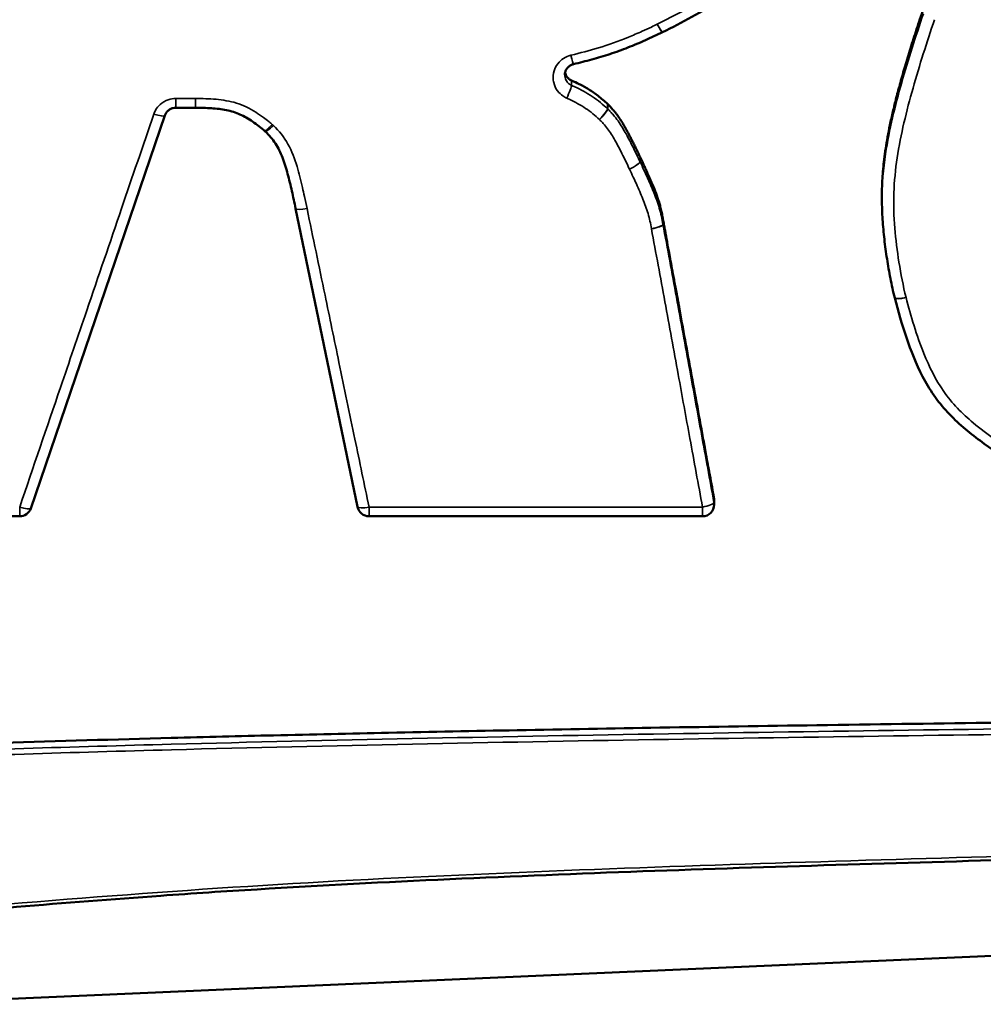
# Model space of a CAD drawing. Header units: inches. Extents: x 1.9 to 64.4, y 1.6 to 69.2.
# Tile 310 of 328: x 52.619 to 53.031, y 62.06 to 62.481. Entities that reach past the tile are written whole.
import ezdxf

# ---------------------------------------------------------------- set-up
doc = ezdxf.new("R2010")
doc.units = ezdxf.units.IN
doc.header["$MEASUREMENT"] = 0
doc.layers.add('Visible (ANSI)', color=7, linetype='Continuous', lineweight=50)
doc.layers.add('Visible Narrow (ANSI)', color=7, linetype='Continuous', lineweight=35)

msp = doc.modelspace()

# ---------------------------------------------------------------- linework, layer by layer
at = {"layer": 'Visible (ANSI)'}
for p, q in [((52.69375387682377, 62.44318433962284), (52.68543243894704, 62.44318433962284)), ((52.69375387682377, 62.44318433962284), (52.69377815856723, 62.44318428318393)), ((52.68067907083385, 62.4398853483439), (52.62331679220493, 62.27182689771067)), ((52.98747074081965, 62.40602529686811), (52.98747074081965, 62.40394617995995)), ((52.76314435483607, 62.27242481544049), (52.73662475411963, 62.40005356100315)), ((52.91569784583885, 62.27552114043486), (52.91569784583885, 62.27344202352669)), ((52.61858484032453, 62.26844202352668), (52.49337152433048, 62.26844202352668)), ((52.91069784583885, 62.26844202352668), (52.76803979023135, 62.26844202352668)), ((53.38070920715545, 62.09545012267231), (52.55990766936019, 62.05968290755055))]:
    msp.add_line(p, q, dxfattribs=at)
for centre, radius, start, end in [((52.89136861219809, 62.47996309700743), 0.0049999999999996, 296.1902410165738, 296.469794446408), ((52.74152018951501, 62.40107076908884), 0.0050000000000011, 191.1485193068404, 191.738287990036), ((52.99778280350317, 62.36308088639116), 0.0049999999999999, 194.0044661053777, 194.7526390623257), ((52.61858484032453, 62.27344202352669), 0.0049999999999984, 270, 341.1540270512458), ((52.76803979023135, 62.27344202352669), 0.0050000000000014, 191.7382879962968, 270), ((52.91069784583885, 62.27344202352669), 0.0049999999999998, 270, 0)]:
    msp.add_arc(centre, radius, start, end, dxfattribs=at)
msp.add_ellipse((52.71990686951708, 62.42994635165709), major_axis=(0.005072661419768, -0.0001531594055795), ratio=0.9140958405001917, start_param=0.7777600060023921, end_param=0.8416047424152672, dxfattribs=at)
for points, knots in [([(52.48862886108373, 62.27706993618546), (52.48910707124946, 62.27847099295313), (52.49047922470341, 62.28249111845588), (52.49296058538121, 62.28976099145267), (52.49627026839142, 62.29945767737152), (52.50017192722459, 62.31088872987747), (52.50461174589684, 62.32389647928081), (52.51145235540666, 62.34393804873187), (52.52094489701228, 62.3717492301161), (52.53778332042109, 62.42108232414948), (52.55990766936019, 62.48590208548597), (52.58203201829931, 62.55072184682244), (52.5988704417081, 62.60005494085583), (52.60836298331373, 62.62786612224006), (52.61520359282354, 62.64790769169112), (52.61964341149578, 62.66091544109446), (52.62354507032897, 62.67234649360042), (52.62685475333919, 62.68204317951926), (52.62951864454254, 62.68984782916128), (52.63124322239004, 62.69490048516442), (52.63207385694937, 62.6973340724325), (52.6322437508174, 62.69783182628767)], [0.017629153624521, 0.017629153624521, 0.017629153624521, 0.017629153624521, 0.0291359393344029, 0.0506461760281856, 0.0773361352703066, 0.1087741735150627, 0.1445286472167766, 0.1841679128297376, 0.2733742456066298, 0.3729400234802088, 0.5893373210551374, 0.8057346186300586, 0.9053003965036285, 0.9945067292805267, 1.034145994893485, 1.069900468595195, 1.101338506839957, 1.128028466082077, 1.149538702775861, 1.16543757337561, 1.169525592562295, 1.169525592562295, 1.169525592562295, 1.169525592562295]), ([(52.95065215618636, 62.51761772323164), (52.94746425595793, 62.51423239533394), (52.94408124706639, 62.51085730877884), (52.9372905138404, 62.5043253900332), (52.93381189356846, 62.50111350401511), (52.92644762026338, 62.49494857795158), (52.92252966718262, 62.49204368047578), (52.91448517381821, 62.48674894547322), (52.91035973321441, 62.48432506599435), (52.90202061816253, 62.47973382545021), (52.89776360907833, 62.47756178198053), (52.89359724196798, 62.47548724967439)], [3.45029522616e-05, 3.45029522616e-05, 3.45029522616e-05, 3.45029522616e-05, 0.0356569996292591, 0.0356569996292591, 0.0712794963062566, 0.0712794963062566, 0.106901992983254, 0.106901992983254, 0.1425244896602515, 0.1425244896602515, 0.178146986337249, 0.178146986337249, 0.178146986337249, 0.178146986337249]), ([(52.98747074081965, 62.40602529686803), (52.98747074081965, 62.40830150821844), (52.98761689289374, 62.41335268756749), (52.98837689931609, 62.42154590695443), (52.98957030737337, 62.42917874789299), (52.99089540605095, 62.43591386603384), (52.9921487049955, 62.44154336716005), (52.99364179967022, 62.44760657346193), (52.99539137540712, 62.45414221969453), (52.99741356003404, 62.46118908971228), (52.99972668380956, 62.46878530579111), (53.00233492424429, 62.47695595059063), (53.0042263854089, 62.48258186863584), (53.00520649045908, 62.4854966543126)], [0.1103043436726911, 0.1103043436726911, 0.1103043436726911, 0.1103043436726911, 0.1280343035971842, 0.1496462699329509, 0.1743506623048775, 0.1881523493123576, 0.2030734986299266, 0.2192291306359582, 0.23673372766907, 0.2557011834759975, 0.2762448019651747, 0.2984773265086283, 0.3223805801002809, 0.3223805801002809, 0.3223805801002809, 0.3223805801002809]), ([(52.89357537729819, 62.47547642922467), (52.89119291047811, 62.47430461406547), (52.88870738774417, 62.47316786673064), (52.88380416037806, 62.47099771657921), (52.88132910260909, 62.46994945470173), (52.87630207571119, 62.46795653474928), (52.87372227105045, 62.46701140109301), (52.86854126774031, 62.46530881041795), (52.86594180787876, 62.46454250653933), (52.86075043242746, 62.46312136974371), (52.85815638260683, 62.46246499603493), (52.85556313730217, 62.46184045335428)], [3.12498635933e-05, 3.12498635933e-05, 3.12498635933e-05, 3.12498635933e-05, 0.020071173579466, 0.020071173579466, 0.0401110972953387, 0.0401110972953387, 0.0601510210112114, 0.0601510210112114, 0.0801909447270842, 0.0801909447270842, 0.1002308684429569, 0.1002308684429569, 0.1002308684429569, 0.1002308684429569]), ([(52.85178318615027, 62.45720364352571), (52.85178318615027, 62.45761749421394), (52.8518396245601, 62.45803138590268), (52.85206312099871, 62.45883413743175), (52.85223021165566, 62.45922294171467), (52.85266736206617, 62.45994980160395), (52.85293748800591, 62.46028776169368), (52.85356548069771, 62.46088717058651), (52.85392339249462, 62.4611485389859), (52.85470319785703, 62.46157248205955), (52.85512503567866, 62.46173494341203), (52.85556313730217, 62.46184045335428)], [0.0289657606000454, 0.0289657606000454, 0.0289657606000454, 0.0289657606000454, 0.0357188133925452, 0.0357188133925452, 0.0424718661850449, 0.0424718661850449, 0.0492249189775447, 0.0492249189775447, 0.0559779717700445, 0.0559779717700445, 0.0627310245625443, 0.0627310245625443, 0.0627310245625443, 0.0627310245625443]), ([(52.85190013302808, 62.45823117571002), (52.85190428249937, 62.45821274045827), (52.85190854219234, 62.45819432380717), (52.85206025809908, 62.45755560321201), (52.8523300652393, 62.45696936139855), (52.85295979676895, 62.4561023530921), (52.85325790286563, 62.45578833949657), (52.85392982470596, 62.45524399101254), (52.8543007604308, 62.45501598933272), (52.8546972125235, 62.45483797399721)], [0.0196976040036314, 0.0196976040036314, 0.0196976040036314, 0.0196976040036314, 0.0198447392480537, 0.0198447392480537, 0.024805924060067, 0.024805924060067, 0.0281299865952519, 0.0281299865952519, 0.0314540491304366, 0.0314540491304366, 0.0314540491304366, 0.0314540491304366]), ([(52.8546972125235, 62.45483797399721), (52.85577594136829, 62.45435360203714), (52.85755580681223, 62.45352100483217), (52.85999101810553, 62.45224655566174), (52.86203730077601, 62.45105832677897), (52.86406014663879, 62.44974454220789), (52.86607687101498, 62.44827244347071), (52.8681052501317, 62.44662627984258), (52.86941300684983, 62.44541588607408), (52.8700832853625, 62.44479498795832)], [0.0394620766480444, 0.0394620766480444, 0.0394620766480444, 0.0394620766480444, 0.0485049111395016, 0.0544916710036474, 0.0605013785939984, 0.066631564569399, 0.0729849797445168, 0.0796683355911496, 0.0867011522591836, 0.0867011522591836, 0.0867011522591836, 0.0867011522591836]), ([(52.68067907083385, 62.4398853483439), (52.68080584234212, 62.44025676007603), (52.68098094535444, 62.44061476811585), (52.68142034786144, 62.44128244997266), (52.68168465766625, 62.44159203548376), (52.68228913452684, 62.44214190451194), (52.68262930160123, 62.44238207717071), (52.68336520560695, 62.4427747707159), (52.6837609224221, 62.44292722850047), (52.68458195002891, 62.44313203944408), (52.68500716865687, 62.44318433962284), (52.68543243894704, 62.44318433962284)], [2.59e-14, 2.59e-14, 2.59e-14, 2.59e-14, 0.0063425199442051, 0.0063425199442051, 0.0126850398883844, 0.0126850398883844, 0.0190275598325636, 0.0190275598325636, 0.0253700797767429, 0.0253700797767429, 0.0317125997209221, 0.0317125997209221, 0.0317125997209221, 0.0317125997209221]), ([(52.72339101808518, 62.43330210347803), (52.72192197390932, 62.43457755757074), (52.72002452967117, 62.43603650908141), (52.71644729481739, 62.43846675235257), (52.71462859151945, 62.43954758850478), (52.71099390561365, 62.44116374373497), (52.70909967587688, 62.44173729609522), (52.70500412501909, 62.44256639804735), (52.70282233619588, 62.44281986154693), (52.69837176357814, 62.44312739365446), (52.69615859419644, 62.44317321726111), (52.69377815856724, 62.44318428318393)], [0.0005396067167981, 0.0005396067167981, 0.0005396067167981, 0.0005396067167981, 0.0186839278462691, 0.0186839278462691, 0.0368282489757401, 0.0368282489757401, 0.0549725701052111, 0.0549725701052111, 0.073116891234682, 0.073116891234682, 0.091261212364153, 0.091261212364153, 0.091261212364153, 0.091261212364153]), ([(52.8700832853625, 62.44479498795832), (52.87009199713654, 62.44478691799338), (52.87010067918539, 62.44477881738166), (52.87011798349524, 62.44476255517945), (52.8701266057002, 62.44475439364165), (52.87013519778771, 62.44474620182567)], [0, 0, 0, 0, 9.14278317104e-05, 9.14278317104e-05, 0.0001828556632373, 0.0001828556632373, 0.0001828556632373, 0.0001828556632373]), ([(52.87013519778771, 62.44474620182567), (52.87015479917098, 62.44472751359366), (52.870256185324, 62.44463065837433), (52.8704842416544, 62.44440542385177), (52.87085905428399, 62.44402463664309), (52.87135172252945, 62.44350496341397), (52.87194310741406, 62.442855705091), (52.87261357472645, 62.44208564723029), (52.87334363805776, 62.44120371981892), (52.87411753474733, 62.44021441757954), (52.87493497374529, 62.43909766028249), (52.87580779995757, 62.43780007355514), (52.87657117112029, 62.43656606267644), (52.87723574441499, 62.4354332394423), (52.87779082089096, 62.43445418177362), (52.87838565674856, 62.43337202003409), (52.8790246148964, 62.43217680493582), (52.87971205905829, 62.43085859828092), (52.88045233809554, 62.42940745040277), (52.88124984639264, 62.42781343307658), (52.88210877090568, 62.42606652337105), (52.88303349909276, 62.42415848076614), (52.88366722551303, 62.42282927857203), (52.88399711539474, 62.42213734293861)], [9.33266681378e-05, 9.33266681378e-05, 9.33266681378e-05, 9.33266681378e-05, 0.0003019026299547, 0.0011732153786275, 0.002562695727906, 0.0044196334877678, 0.0066939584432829, 0.0093363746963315, 0.0122985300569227, 0.0155332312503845, 0.0190392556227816, 0.0229960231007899, 0.0276303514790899, 0.0302729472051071, 0.0331704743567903, 0.0363514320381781, 0.0398442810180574, 0.0436774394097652, 0.0478792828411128, 0.0524781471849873, 0.0575023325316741, 0.0629801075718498, 0.0689277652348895, 0.0689277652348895, 0.0689277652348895, 0.0689277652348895]), ([(52.7366145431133, 62.40010400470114), (52.73612200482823, 62.40260328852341), (52.73558624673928, 62.40507757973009), (52.73445706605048, 62.41003467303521), (52.73386309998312, 62.41249898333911), (52.73256531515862, 62.417322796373), (52.73187251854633, 62.41965492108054), (52.7301783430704, 62.42403379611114), (52.72917988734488, 62.42606068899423), (52.72674754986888, 62.42977908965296), (52.72546036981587, 62.4312757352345), (52.72361931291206, 62.43309087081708)], [6.43677553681e-05, 6.43677553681e-05, 6.43677553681e-05, 6.43677553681e-05, 0.0202066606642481, 0.0202066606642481, 0.0403489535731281, 0.0403489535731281, 0.060491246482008, 0.060491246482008, 0.080633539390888, 0.080633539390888, 0.100775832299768, 0.100775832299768, 0.100775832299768, 0.100775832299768]), ([(52.88399711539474, 62.42213734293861), (52.88399777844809, 62.4221359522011), (52.88399844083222, 62.42213456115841), (52.88399976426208, 62.42213177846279), (52.88400042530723, 62.42213038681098), (52.88400108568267, 62.4221289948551)], [0, 0, 0, 0, 1.19543595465e-05, 1.19543595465e-05, 2.39087214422e-05, 2.39087214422e-05, 2.39087214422e-05, 2.39087214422e-05]), ([(52.88400108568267, 62.4221289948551), (52.88401088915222, 62.42210833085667), (52.88405107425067, 62.42202362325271), (52.88413979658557, 62.42183596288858), (52.88428392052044, 62.42153030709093), (52.88447790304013, 62.42111746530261), (52.88471693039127, 62.42060688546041), (52.88511258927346, 62.41975827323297), (52.88568395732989, 62.41852413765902), (52.88643773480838, 62.41687852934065), (52.88754582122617, 62.41442650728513), (52.8889299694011, 62.41128723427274), (52.89049621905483, 62.40751738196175), (52.89162632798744, 62.40436369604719), (52.89240236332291, 62.40178688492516), (52.89293149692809, 62.39975816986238), (52.89340810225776, 62.39762401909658), (52.89366599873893, 62.39615597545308), (52.89379796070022, 62.39540397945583)], [1.1960032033e-05, 1.1960032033e-05, 1.1960032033e-05, 1.1960032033e-05, 0.0001894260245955, 0.0007394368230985, 0.0016226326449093, 0.0028116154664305, 0.0042789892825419, 0.005997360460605, 0.0100775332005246, 0.0148330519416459, 0.0200449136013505, 0.0309622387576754, 0.0414654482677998, 0.0517401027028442, 0.056978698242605, 0.0623879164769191, 0.0680474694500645, 0.0739907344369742, 0.0739907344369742, 0.0739907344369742, 0.0739907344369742]), ([(52.99293141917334, 62.36187089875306), (52.99226296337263, 62.36455103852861), (52.99164840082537, 62.36742339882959), (52.99056493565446, 62.37296104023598), (52.99007826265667, 62.37573419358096), (52.98921160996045, 62.38130557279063), (52.98883260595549, 62.38410201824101), (52.98819717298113, 62.38971957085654), (52.9879401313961, 62.39254049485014), (52.98757733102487, 62.39821401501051), (52.98747074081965, 62.40107275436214), (52.98747074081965, 62.40394617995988)], [8.12584494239e-05, 8.12584494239e-05, 8.12584494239e-05, 8.12584494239e-05, 0.0215191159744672, 0.0215191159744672, 0.0429569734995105, 0.0429569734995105, 0.0643948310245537, 0.0643948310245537, 0.085832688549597, 0.085832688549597, 0.1072705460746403, 0.1072705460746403, 0.1072705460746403, 0.1072705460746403]), ([(52.89379796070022, 62.39540397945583), (52.89379901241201, 62.39539798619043), (52.89380007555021, 62.39539199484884), (52.8938022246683, 62.3953800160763), (52.89380331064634, 62.39537402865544), (52.89380440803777, 62.3953680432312)], [0, 0, 0, 0, 4.73717506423e-05, 4.73717506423e-05, 9.47435025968e-05, 9.47435025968e-05, 9.47435025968e-05, 9.47435025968e-05]), ([(52.89380440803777, 62.3953680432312), (52.89383309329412, 62.39521158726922), (52.89393251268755, 62.39466933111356), (52.89416967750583, 62.39337577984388), (52.89447913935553, 62.39168790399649), (52.89484397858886, 62.38969798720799), (52.89522510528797, 62.38761923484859), (52.89568999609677, 62.38508361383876), (52.89624702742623, 62.38204543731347), (52.89690457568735, 62.37845901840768), (52.89767101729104, 62.37427867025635), (52.89855472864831, 62.36945870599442), (52.89956222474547, 62.36396359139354), (52.90069071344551, 62.35780855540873), (52.90238833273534, 62.34854935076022), (52.90465694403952, 62.33617582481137), (52.90743791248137, 62.32100778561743), (52.90974840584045, 62.30840582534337), (52.91151303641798, 62.29878112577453), (52.9127150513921, 62.29222506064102), (52.91379979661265, 62.2863086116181), (52.9147421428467, 62.28116883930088), (52.91533283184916, 62.2779470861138), (52.91560661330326, 62.27645381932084), (52.91561932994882, 62.27638445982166)], [4.73780868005e-05, 4.73780868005e-05, 4.73780868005e-05, 4.73780868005e-05, 0.0012856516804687, 0.0043390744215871, 0.0102852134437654, 0.0146443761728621, 0.0200883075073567, 0.0267375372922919, 0.0347125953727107, 0.0441340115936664, 0.0551223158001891, 0.0677980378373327, 0.0822817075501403, 0.0986135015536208, 0.1165121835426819, 0.1555638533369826, 0.196544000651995, 0.2365599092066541, 0.2553023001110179, 0.272718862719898, 0.2884480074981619, 0.3021281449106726, 0.3133976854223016, 0.3139466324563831, 0.3139466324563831, 0.3139466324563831, 0.3139466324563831]), ([(53.04448138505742, 62.29078481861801), (53.03928021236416, 62.29379926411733), (53.0342622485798, 62.29720735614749), (53.02461724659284, 62.30439994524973), (53.01985626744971, 62.30829626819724), (53.01341796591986, 62.31520089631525), (53.01143290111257, 62.31766926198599), (53.00787787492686, 62.32281922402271), (53.00630278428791, 62.32549499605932), (53.00205384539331, 62.33366940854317), (52.99983619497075, 62.33929742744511), (52.99601256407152, 62.35052294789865), (52.99441235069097, 62.35624530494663), (52.99294763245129, 62.3618076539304)], [0.0001074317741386, 0.0001074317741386, 0.0001074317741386, 0.0001074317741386, 0.0448480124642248, 0.0448480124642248, 0.0895885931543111, 0.0895885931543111, 0.1119588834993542, 0.1119588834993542, 0.1343291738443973, 0.1343291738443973, 0.1790697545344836, 0.1790697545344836, 0.2238103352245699, 0.2238103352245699, 0.2238103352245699, 0.2238103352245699]), ([(52.47891864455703, 62.16531289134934), (52.48016234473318, 62.16541889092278), (52.48565195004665, 62.16588676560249), (52.49918679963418, 62.16675108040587), (52.5240821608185, 62.16811313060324), (52.56268442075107, 62.16980132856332), (52.61732904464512, 62.17176533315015), (52.67395319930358, 62.17341192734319), (52.72902819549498, 62.1747940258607), (52.77834801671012, 62.17589942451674), (52.83343364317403, 62.17699893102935), (52.8945117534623, 62.1780786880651), (52.96147962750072, 62.17912189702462), (53.06080228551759, 62.18049208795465), (53.25186103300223, 62.18265582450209), (53.47537712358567, 62.18423096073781), (53.69941705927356, 62.18465975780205), (53.83389517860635, 62.1843122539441), (53.93452686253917, 62.18356750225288), (54.00270476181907, 62.1827754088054), (54.06473014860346, 62.1817870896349), (54.10392326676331, 62.18078792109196), (54.12234678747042, 62.18031824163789)], [0, 0, 0, 0, 0.0095127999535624, 0.0419888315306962, 0.1033462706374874, 0.199513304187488, 0.3364242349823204, 0.5200173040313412, 0.6311762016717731, 0.7562336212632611, 0.895932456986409, 1.051015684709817, 1.221724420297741, 1.406292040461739, 1.807929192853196, 2.677688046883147, 3.109514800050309, 3.51511332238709, 3.702409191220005, 3.876347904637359, 4.03466517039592, 4.175099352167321, 4.175099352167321, 4.175099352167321, 4.175099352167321]), ([(53.38070776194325, 62.13182944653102), (53.3256479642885, 62.13004567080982), (53.27058351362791, 62.12832780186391), (53.16045535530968, 62.12495409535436), (53.1053885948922, 62.1233240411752), (53.02278924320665, 62.12093373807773), (52.99525729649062, 62.12014050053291), (52.940199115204, 62.1184543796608), (52.91267286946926, 62.11756149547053), (52.85763056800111, 62.11556946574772), (52.83011416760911, 62.11447100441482), (52.77509988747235, 62.11195843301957), (52.74760251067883, 62.11053988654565), (52.7063841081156, 62.10802319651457), (52.69264988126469, 62.10711844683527), (52.65832680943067, 62.1046701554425), (52.63774241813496, 62.10304337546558), (52.59658269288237, 62.09963186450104), (52.57600729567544, 62.0978471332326), (52.55542930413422, 62.09606216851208)], [0, 0, 0, 0, 0.4197857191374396, 0.4197857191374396, 0.839571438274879, 0.839571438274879, 1.049464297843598, 1.049464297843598, 1.259357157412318, 1.259357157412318, 1.469250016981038, 1.469250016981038, 1.679142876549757, 1.679142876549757, 1.784089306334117, 1.784089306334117, 1.941508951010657, 1.941508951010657, 2.098928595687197, 2.098928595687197, 2.098928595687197, 2.098928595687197])]:
    msp.add_open_spline(points, degree=3, knots=knots, dxfattribs=at)
msp.add_open_spline([(52.91561932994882, 62.27638445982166), (52.91567169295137, 62.27609886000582), (52.915697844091, 62.27580994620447), (52.91569784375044, 62.27552114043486)], degree=3, dxfattribs=at)
at = {"layer": 'Visible Narrow (ANSI)'}
for p, q in [((52.68543243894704, 62.44318433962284), (52.68543243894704, 62.44714478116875)), ((52.69375387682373, 62.44714478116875), (52.69375387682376, 62.44318433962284)), ((52.61858484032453, 62.26844202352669), (52.61858484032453, 62.2724024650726)), ((52.76803979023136, 62.2724024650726), (52.76803979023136, 62.26844202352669)), ((52.91069784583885, 62.26844202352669), (52.91069784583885, 62.2724024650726))]:
    msp.add_line(p, q, dxfattribs=at)
for centre, major_axis, ratio, start_param, end_param in [((52.8913686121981, 62.47996309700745), (0.0022067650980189, -0.004486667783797), 0.0934026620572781, 4.900054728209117, 6.283185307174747), ((52.89136861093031, 62.47996309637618), (0.0022286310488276, -0.0044758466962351), 0.0943196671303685, 4.899596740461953, 6.28318528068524), ((52.8543924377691, 62.4667014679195), (0.0011706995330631, -0.0048610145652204), 0.0497064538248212, 4.915923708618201, 6.283185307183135), ((52.85261123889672, 62.44831407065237), (0.0020481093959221, 0.0045612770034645), 0.0867396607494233, 4.521564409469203, 6.092360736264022), ((52.69380140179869, 62.44818422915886), (-2.3243231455e-05, -0.0049999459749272), 0.0009880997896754, 0, 1.361359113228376), ((52.8666452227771, 62.43916481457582), (0.0033978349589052, 0.0036680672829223), 0.142962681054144, 4.55926447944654, 6.13006080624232), ((52.86664522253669, 62.43916481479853), (0.0034502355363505, 0.0036188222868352), 0.1451213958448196, 4.561336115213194, 6.132132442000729), ((52.86664522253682, 62.43916481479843), (-0.0049999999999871, -4e-16), 0.9781476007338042, 3.939795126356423, 3.954193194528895), ((52.67594711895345, 62.44150047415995), (0.0047319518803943, -0.001615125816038), 0.1972108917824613, 4.779600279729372, 6.283185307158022), ((52.7266690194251, 62.43707764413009), (-0.0032780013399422, -0.0037755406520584), 0.1380184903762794, 6.2137e-12, 1.413148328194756), ((52.72712969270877, 62.43665138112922), (-0.0035103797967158, -0.0035605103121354), 0.1475964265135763, 0, 1.4221956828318), ((52.87946564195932, 62.41799117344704), (0.0045132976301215, 0.0021517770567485), 0.1884292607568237, 4.622793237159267, 6.193589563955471), ((52.87946564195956, 62.41799117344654), (0.0045173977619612, 0.0021431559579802), 0.1885943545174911, 4.623153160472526, 6.193949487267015), ((52.87946564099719, 62.41799117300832), (-0.0050000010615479, -4e-16), 0.9781476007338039, 3.576073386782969, 3.57795596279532), ((52.74152018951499, 62.40107076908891), (-0.004905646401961, -0.0009667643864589), 0.2041531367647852, 0, 1.530585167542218), ((52.74152018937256, 62.40107076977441), (-0.004895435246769, -0.001017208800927), 0.2037459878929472, 0, 1.528485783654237), ((52.88887002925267, 62.39249747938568), (0.0049247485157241, 0.0008642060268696), 0.2049149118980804, 4.676445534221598, 6.247241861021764), ((52.88888292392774, 62.39242560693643), (0.0049180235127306, 0.0009016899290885), 0.2046468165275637, 4.674885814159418, 6.245682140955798), ((52.99778280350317, 62.36308088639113), (-0.0048513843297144, -0.0012099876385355), 0.2019877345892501, 0, 1.520460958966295), ((52.99778280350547, 62.36308088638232), (-0.0048351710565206, -0.0012732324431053), 0.2013401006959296, 0, 1.517827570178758), ((52.91069784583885, 62.27344202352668), (0.0049180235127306, 0.0009016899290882), 0.2046468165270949, 4.674885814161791, 6.245682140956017), ((52.91069784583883, 62.27344202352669), (0.0050000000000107, 6e-16), 0.9781476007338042, 0, 0.1774511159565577), ((52.61858484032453, 62.27344202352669), (0.0047319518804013, -0.0016151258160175), 0.1972108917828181, 4.779600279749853, 6.283185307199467), ((52.76803979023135, 62.27344202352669), (-0.0048954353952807, -0.0010172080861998), 0.2037459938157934, 0, 1.528485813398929)]:
    msp.add_ellipse(centre, major_axis=major_axis, ratio=ratio, start_param=start_param, end_param=end_param, dxfattribs=at)
for points, knots in [([(52.6322437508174, 62.69575270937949), (52.62037784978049, 62.66098807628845), (52.60851194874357, 62.62622344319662), (52.58439992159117, 62.55558019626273), (52.57215379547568, 62.51970158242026), (52.55990766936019, 62.48382296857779), (52.54766154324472, 62.44794435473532), (52.53541541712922, 62.41206574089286), (52.51165581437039, 62.34245502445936), (52.50014233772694, 62.30872292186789), (52.48862886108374, 62.27499081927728)], [-1.169525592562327, -1.169525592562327, -1.169525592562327, -1.169525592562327, -0.8840059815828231, -0.8840059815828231, -0.5893373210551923, -0.5893373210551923, -0.5893373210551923, -0.2946686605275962, -0.2946686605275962, -0.017629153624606, -0.017629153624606, -0.017629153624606, -0.017629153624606]), ([(52.49337152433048, 62.2724024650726), (52.50488500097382, 62.30613456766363), (52.51639847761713, 62.33986667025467), (52.54015808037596, 62.40947738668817), (52.55240420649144, 62.44535600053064), (52.56465033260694, 62.4812346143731), (52.57689645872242, 62.51711322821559), (52.58914258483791, 62.55299184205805), (52.61325461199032, 62.62363508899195), (52.62512051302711, 62.65839972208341), (52.63698641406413, 62.6931643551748)], [0.0176291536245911, 0.0176291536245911, 0.0176291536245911, 0.0176291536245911, 0.2946686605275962, 0.2946686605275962, 0.5893373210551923, 0.5893373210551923, 0.5893373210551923, 0.8840059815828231, 0.8840059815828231, 1.169525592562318, 1.169525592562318, 1.169525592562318, 1.169525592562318]), ([(52.94701207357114, 62.52000596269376), (52.94603684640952, 62.51897033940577), (52.94504516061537, 62.51794773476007), (52.9433524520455, 62.51621767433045), (52.94265282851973, 62.51550931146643), (52.93957338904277, 62.512419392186), (52.93715960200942, 62.51006833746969), (52.93047728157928, 62.50379888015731), (52.92612000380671, 62.49996958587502), (52.92146142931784, 62.49651396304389), (52.91680427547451, 62.49305939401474), (52.91187880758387, 62.48996347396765), (52.90176575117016, 62.4841883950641), (52.89657379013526, 62.48151531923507), (52.89136861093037, 62.47892353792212)], [3.45031109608e-05, 3.45031109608e-05, 3.45031109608e-05, 3.45031109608e-05, 0.0110031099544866, 0.0110031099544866, 0.0186616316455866, 0.0186616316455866, 0.0445513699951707, 0.0445513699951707, 0.0891027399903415, 0.0891027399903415, 0.0891027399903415, 0.1336405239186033, 0.1336405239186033, 0.1781469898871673, 0.1781469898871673, 0.1781469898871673, 0.1781469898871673]), ([(53.00520649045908, 62.4834175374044), (53.00194989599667, 62.47373258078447), (52.99875593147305, 62.4639045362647), (52.99312999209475, 62.44400483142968), (52.99061737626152, 62.43390180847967), (52.98903069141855, 62.42349265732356), (52.98805178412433, 62.41707071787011), (52.98755272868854, 62.41049866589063), (52.9875274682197, 62.40394914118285)], [-0.315322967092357, -0.315322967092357, -0.315322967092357, -0.315322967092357, -0.2359017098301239, -0.2359017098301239, -0.1563500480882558, -0.1563500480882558, -0.1563500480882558, -0.1072705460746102, -0.1072705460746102, -0.1072705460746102, -0.1072705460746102]), ([(52.99778280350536, 62.36204132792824), (52.99654055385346, 62.36702206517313), (52.99557815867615, 62.37206696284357), (52.99398317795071, 62.38196938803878), (52.99336822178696, 62.38683364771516), (52.99213742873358, 62.40171777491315), (52.99246309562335, 62.41180657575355), (52.99397602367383, 62.42173185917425), (52.9955155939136, 62.43183192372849), (52.99798183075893, 62.44177742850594), (53.00354240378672, 62.46144592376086), (53.00669970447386, 62.47116531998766), (53.00995617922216, 62.48084992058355)], [8.12584258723e-05, 8.12584258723e-05, 8.12584258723e-05, 8.12584258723e-05, 0.0400204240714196, 0.0400204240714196, 0.0781750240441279, 0.0781750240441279, 0.1563500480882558, 0.1563500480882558, 0.1563500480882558, 0.2359017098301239, 0.2359017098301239, 0.3153229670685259, 0.3153229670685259, 0.3153229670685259, 0.3153229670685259]), ([(52.89136861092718, 62.47892353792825), (52.89053437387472, 62.47851321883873), (52.88969346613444, 62.4781148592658), (52.88753160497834, 62.47710109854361), (52.88620563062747, 62.47649484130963), (52.88292095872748, 62.4750292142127), (52.88095571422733, 62.47418307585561), (52.87478127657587, 62.47164739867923), (52.87050963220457, 62.47010651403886), (52.86616742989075, 62.46880146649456), (52.8622783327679, 62.46763259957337), (52.85834458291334, 62.4666137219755), (52.8543924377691, 62.4656619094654)], [3.12528123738e-05, 3.12528123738e-05, 3.12528123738e-05, 3.12528123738e-05, 0.0071465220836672, 0.0071465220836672, 0.0182838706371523, 0.0182838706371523, 0.0346142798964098, 0.0346142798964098, 0.0692285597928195, 0.0692285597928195, 0.0692285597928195, 0.1002308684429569, 0.1002308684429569, 0.1002308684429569, 0.1002308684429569]), ([(52.8543924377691, 62.4656619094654), (52.85327414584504, 62.46539258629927), (52.85220413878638, 62.46493249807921), (52.84934364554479, 62.46307153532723), (52.84789831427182, 62.46117797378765), (52.84722077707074, 62.4590260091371), (52.8472154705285, 62.45900898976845), (52.84721021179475, 62.45899195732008)], [-0.0627310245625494, -0.0627310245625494, -0.0627310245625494, -0.0627310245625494, -0.0539551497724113, -0.0539551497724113, -0.0365535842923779, -0.0365535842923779, -0.0364149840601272, -0.0364149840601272, -0.0364149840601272, -0.0364149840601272]), ([(52.84685291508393, 62.45501098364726), (52.84689617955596, 62.45465450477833), (52.8469595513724, 62.45430022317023), (52.84734844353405, 62.45266293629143), (52.84792451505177, 62.45143748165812), (52.84934020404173, 62.4495528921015), (52.85008721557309, 62.44882832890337), (52.85145687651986, 62.44786119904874), (52.85202082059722, 62.44753962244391), (52.85261123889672, 62.44727451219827)], [-0.0259645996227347, -0.0259645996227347, -0.0259645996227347, -0.0259645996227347, -0.0231677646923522, -0.0231677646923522, -0.0128709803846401, -0.0128709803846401, -0.0049503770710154, -0.0049503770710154, 0, 0, 0, 0]), ([(52.8546972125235, 62.45275885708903), (52.85440200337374, 62.45289141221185), (52.85412003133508, 62.45305220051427), (52.85343520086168, 62.45353576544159), (52.853061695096, 62.45389804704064), (52.85235385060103, 62.45484034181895), (52.85206581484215, 62.45545306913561), (52.85182680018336, 62.45645935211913), (52.8517839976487, 62.45683148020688), (52.85178414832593, 62.45720361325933)], [0, 0, 0, 0, 0.0049503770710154, 0.0049503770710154, 0.0128709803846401, 0.0128709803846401, 0.0231677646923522, 0.0231677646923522, 0.0289657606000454, 0.0289657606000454, 0.0289657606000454, 0.0289657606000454]), ([(52.8546972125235, 62.45275885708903), (52.8546972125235, 62.45293211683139), (52.8546972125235, 62.45310537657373), (52.8546972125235, 62.45327863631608), (52.8546972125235, 62.45353852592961), (52.8546972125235, 62.45379841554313), (52.8546972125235, 62.45431819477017), (52.8546972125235, 62.45457808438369), (52.8546972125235, 62.45483797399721)], [-0.0254, -0.0254, -0.0254, -0.0254, -0.01905, -0.01905, -0.01905, -0.009525, -0.009525, 0, 0, 0, 0]), ([(52.87008328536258, 62.44271587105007), (52.86821902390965, 62.44444278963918), (52.86590937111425, 62.44640858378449), (52.86110509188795, 62.44961898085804), (52.85856599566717, 62.45096244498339), (52.85609981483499, 62.45211645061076), (52.85563063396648, 62.45233599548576), (52.85516349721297, 62.45254948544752), (52.8546972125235, 62.45275885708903)], [-0.081481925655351, -0.081481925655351, -0.081481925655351, -0.081481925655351, -0.0619513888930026, -0.0619513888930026, -0.0423313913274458, -0.0423313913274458, -0.0423313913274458, -0.038598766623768, -0.038598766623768, -0.038598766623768, -0.038598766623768]), ([(52.68543243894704, 62.44714478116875), (52.68431106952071, 62.44714478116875), (52.68318993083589, 62.44695856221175), (52.68085585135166, 62.44616015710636), (52.67967245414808, 62.44546770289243), (52.67790979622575, 62.44388766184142), (52.67725398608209, 62.44308304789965), (52.67641883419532, 62.44164677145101), (52.67615285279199, 62.441063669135), (52.67594711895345, 62.44046091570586)], [-0.0317125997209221, -0.0317125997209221, -0.0317125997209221, -0.0317125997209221, -0.0231677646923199, -0.0231677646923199, -0.0128709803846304, -0.0128709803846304, -0.0049503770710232, -0.0049503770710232, -1.86e-14, -1.86e-14, -1.86e-14, -1.86e-14]), ([(52.69375387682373, 62.44714478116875), (52.69276322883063, 62.44714478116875), (52.69177258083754, 62.44714478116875), (52.68978732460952, 62.44714478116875), (52.68879271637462, 62.44714478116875), (52.6877981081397, 62.44714478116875), (52.68700955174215, 62.44714478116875), (52.68622099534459, 62.44714478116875), (52.68543243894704, 62.44714478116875)], [3.01770425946e-05, 3.01770425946e-05, 3.01770425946e-05, 3.01770425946e-05, 0.0075789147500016, 0.0075789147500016, 0.0151578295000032, 0.0151578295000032, 0.0151578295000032, 0.0211666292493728, 0.0211666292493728, 0.0211666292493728, 0.0211666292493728]), ([(52.69380140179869, 62.44714467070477), (52.69379348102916, 62.44714470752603), (52.69378556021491, 62.44714473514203), (52.69376971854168, 62.44714477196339), (52.69376179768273, 62.44714478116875), (52.69375387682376, 62.44714478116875)], [-0.0001207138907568, -0.0001207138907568, -0.0001207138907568, -0.0001207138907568, -6.03569453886e-05, -6.03569453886e-05, -2.04e-14, -2.04e-14, -2.04e-14, -2.04e-14]), ([(52.72666901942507, 62.43603808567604), (52.72647389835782, 62.4362074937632), (52.72627694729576, 62.4363749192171), (52.72580448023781, 62.43677107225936), (52.72552779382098, 62.43699850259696), (52.72446844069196, 62.43785454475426), (52.72367249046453, 62.43846810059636), (52.72178546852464, 62.43985430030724), (52.72068277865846, 62.44061349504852), (52.71696306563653, 62.4429612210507), (52.71419138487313, 62.44432728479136), (52.71127536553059, 62.44520665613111), (52.70846701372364, 62.44605355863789), (52.7055395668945, 62.44651673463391), (52.6996690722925, 62.44705981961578), (52.69673619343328, 62.44713102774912), (52.69380140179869, 62.44714467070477)], [0.000539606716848, 0.000539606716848, 0.000539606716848, 0.000539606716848, 0.002527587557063, 0.002527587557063, 0.0052806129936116, 0.0052806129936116, 0.0129938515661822, 0.0129938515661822, 0.0232521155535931, 0.0232521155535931, 0.0465042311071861, 0.0465042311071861, 0.0465042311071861, 0.0688978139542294, 0.0688978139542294, 0.091261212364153, 0.091261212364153, 0.091261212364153, 0.091261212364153]), ([(52.85261123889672, 62.44727451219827), (52.8530563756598, 62.4470746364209), (52.85350019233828, 62.44687177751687), (52.85394207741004, 62.44666500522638), (52.85626478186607, 62.44557813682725), (52.85854983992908, 62.44436385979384), (52.86282487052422, 62.44150712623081), (52.86478407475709, 62.43984929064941), (52.86664522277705, 62.43812525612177)], [0.0385987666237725, 0.0385987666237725, 0.0385987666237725, 0.0385987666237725, 0.0423313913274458, 0.0423313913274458, 0.0423313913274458, 0.0619513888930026, 0.0619513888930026, 0.0814819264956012, 0.0814819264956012, 0.0814819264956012, 0.0814819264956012]), ([(52.87008328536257, 62.44479498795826), (52.87008328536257, 62.44453509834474), (52.87008328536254, 62.44427520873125), (52.87008328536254, 62.44375542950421), (52.87008328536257, 62.44349553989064), (52.87008328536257, 62.44323565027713), (52.87008328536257, 62.44306239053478), (52.87008328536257, 62.44288913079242), (52.87008328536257, 62.44271587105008)], [0, 0, 0, 0, 0.009525, 0.009525, 0.01905, 0.01905, 0.01905, 0.0254, 0.0254, 0.0254, 0.0254]), ([(52.87013519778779, 62.44266708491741), (52.87013519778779, 62.44284034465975), (52.87013519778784, 62.44301360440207), (52.87013519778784, 62.44318686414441), (52.87013519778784, 62.44344675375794), (52.87013519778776, 62.44370664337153), (52.87013519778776, 62.44422642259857), (52.87013519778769, 62.44448631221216), (52.87013519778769, 62.44474620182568)], [-0.0254, -0.0254, -0.0254, -0.0254, -0.01905, -0.01905, -0.01905, -0.009525, -0.009525, 0, 0, 0, 0]), ([(52.88399711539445, 62.42005822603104), (52.88306251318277, 62.42201853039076), (52.88210402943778, 62.42401219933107), (52.88013172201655, 62.4279782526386), (52.87912094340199, 62.42996074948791), (52.87801481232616, 62.43196602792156), (52.87701460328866, 62.43377928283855), (52.8759011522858, 62.43568160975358), (52.87392726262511, 62.43839776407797), (52.87326972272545, 62.43922785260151), (52.87217198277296, 62.44051894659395), (52.87175005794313, 62.44099418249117), (52.87095319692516, 62.44184995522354), (52.87047844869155, 62.44233982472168), (52.8701351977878, 62.44266708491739)], [-0.0642054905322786, -0.0642054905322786, -0.0642054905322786, -0.0642054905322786, -0.0473557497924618, -0.0473557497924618, -0.0304940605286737, -0.0304940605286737, -0.0304940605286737, -0.0152470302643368, -0.0152470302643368, -0.008000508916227, -0.008000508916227, -0.0036591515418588, -0.0036591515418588, -8.76839475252e-05, -8.76839475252e-05, -8.76839475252e-05, -8.76839475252e-05]), ([(52.67594711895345, 62.44046091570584), (52.67135704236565, 62.427013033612), (52.66676696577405, 62.41356515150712), (52.65720658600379, 62.38555540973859), (52.65223628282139, 62.37099355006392), (52.64726597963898, 62.35643169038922), (52.64352419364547, 62.34546910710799), (52.63978240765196, 62.33450652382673), (52.63022202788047, 62.30649678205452), (52.6244034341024, 62.28944962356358), (52.61858484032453, 62.2724024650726)], [0.0091490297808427, 0.0091490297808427, 0.0091490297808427, 0.0091490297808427, 0.1195956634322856, 0.1195956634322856, 0.2391913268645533, 0.2391913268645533, 0.2391913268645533, 0.3292263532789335, 0.3292263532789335, 0.469233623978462, 0.469233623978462, 0.469233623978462, 0.469233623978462]), ([(52.86664522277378, 62.4381252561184), (52.86698084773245, 62.4378052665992), (52.86730068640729, 62.43746984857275), (52.8680000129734, 62.43671882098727), (52.86837396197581, 62.43629773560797), (52.8693482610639, 62.4351518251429), (52.86993344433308, 62.43441250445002), (52.8716544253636, 62.43204436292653), (52.87266433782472, 62.4303265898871), (52.87361446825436, 62.4286041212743), (52.8746652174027, 62.42669924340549), (52.87565379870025, 62.42476246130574), (52.87758941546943, 62.42087018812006), (52.87853106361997, 62.41891186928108), (52.87946564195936, 62.41695161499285)], [8.76847874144e-05, 8.76847874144e-05, 8.76847874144e-05, 8.76847874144e-05, 0.0036591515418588, 0.0036591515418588, 0.008000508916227, 0.008000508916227, 0.0152470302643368, 0.0152470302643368, 0.0304940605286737, 0.0304940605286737, 0.0304940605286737, 0.0473557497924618, 0.0473557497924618, 0.0642054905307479, 0.0642054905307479, 0.0642054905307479, 0.0642054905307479]), ([(52.72712969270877, 62.43561182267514), (52.72705524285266, 62.43568522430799), (52.72697960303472, 62.43575747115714), (52.72682601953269, 62.43589958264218), (52.7267480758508, 62.43596944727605), (52.72666901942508, 62.43603808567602)], [-0.0016109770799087, -0.0016109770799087, -0.0016109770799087, -0.0016109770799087, -0.0008054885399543, -0.0008054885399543, 0, 0, 0, 0]), ([(52.74152018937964, 62.40003121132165), (52.7411772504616, 62.4017713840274), (52.74080878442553, 62.40350778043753), (52.74014869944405, 62.40652365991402), (52.73985984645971, 62.40780383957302), (52.73885653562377, 62.41209577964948), (52.73811057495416, 62.4151007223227), (52.73722438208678, 62.41806732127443), (52.73624906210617, 62.42133228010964), (52.73503630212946, 62.42461275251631), (52.73169722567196, 62.43059016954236), (52.72954438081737, 62.43323113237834), (52.72712969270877, 62.43561182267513)], [6.43694980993e-05, 6.43694980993e-05, 6.43694980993e-05, 6.43694980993e-05, 0.0138702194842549, 0.0138702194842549, 0.0240768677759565, 0.0240768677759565, 0.048153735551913, 0.048153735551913, 0.048153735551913, 0.074652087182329, 0.074652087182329, 0.100775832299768, 0.100775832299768, 0.100775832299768, 0.100775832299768]), ([(52.88399711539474, 62.42213734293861), (52.88399711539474, 62.42187745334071), (52.88399711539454, 62.42161756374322), (52.88399711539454, 62.42109778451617), (52.88399711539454, 62.42083789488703), (52.88399711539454, 62.42057800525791), (52.88399711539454, 62.42040474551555), (52.88399711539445, 62.42023148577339), (52.88399711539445, 62.42005822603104)], [0, 0, 0, 0, 0.0095249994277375, 0.0095249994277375, 0.01905, 0.01905, 0.01905, 0.0254, 0.0254, 0.0254, 0.0254]), ([(52.88400108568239, 62.42004987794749), (52.88400108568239, 62.42022313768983), (52.88400108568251, 62.42039639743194), (52.88400108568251, 62.4205696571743), (52.88400108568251, 62.42082954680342), (52.88400108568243, 62.42108943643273), (52.88400108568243, 62.42160921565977), (52.88400108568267, 62.42186910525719), (52.88400108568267, 62.4221289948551)], [-0.0254, -0.0254, -0.0254, -0.0254, -0.01905, -0.01905, -0.01905, -0.0095249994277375, -0.0095249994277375, 0, 0, 0, 0]), ([(52.87946564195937, 62.41695161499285), (52.88001381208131, 62.41579616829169), (52.88055282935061, 62.41463628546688), (52.88153149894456, 62.41251196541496), (52.88197132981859, 62.41154758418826), (52.88336787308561, 62.40844790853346), (52.88431409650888, 62.40630800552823), (52.88519727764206, 62.40414289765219), (52.8860309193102, 62.40209923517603), (52.88679644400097, 62.40001958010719), (52.88803662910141, 62.3957800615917), (52.88849051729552, 62.39362060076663), (52.88887002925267, 62.39145792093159)], [1.19428661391e-05, 1.19428661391e-05, 1.19428661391e-05, 1.19428661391e-05, 0.0099351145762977, 0.0099351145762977, 0.0181597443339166, 0.0181597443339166, 0.0363194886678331, 0.0363194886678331, 0.0363194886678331, 0.0534606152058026, 0.0534606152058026, 0.0705543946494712, 0.0705543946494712, 0.0705543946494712, 0.0705543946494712]), ([(52.89379796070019, 62.39332486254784), (52.89341814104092, 62.39548929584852), (52.8929021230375, 62.39796537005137), (52.89154495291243, 62.40260479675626), (52.89071425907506, 62.40485476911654), (52.8898412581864, 62.40699492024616), (52.88891637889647, 62.40926225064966), (52.88795669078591, 62.41142998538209), (52.886540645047, 62.4145729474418), (52.88609518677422, 62.41554965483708), (52.8851051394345, 62.41769867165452), (52.88454929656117, 62.41889434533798), (52.88400108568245, 62.42004987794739)], [-0.0705543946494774, -0.0705543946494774, -0.0705543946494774, -0.0705543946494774, -0.0534606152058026, -0.0534606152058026, -0.0363194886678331, -0.0363194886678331, -0.0363194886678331, -0.0181597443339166, -0.0181597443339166, -0.0099351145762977, -0.0099351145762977, -1.19428675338e-05, -1.19428675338e-05, -1.19428675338e-05, -1.19428675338e-05]), ([(52.76803979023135, 62.2724024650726), (52.76603286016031, 62.28206105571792), (52.76402593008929, 62.29171964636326), (52.75974079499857, 62.31234237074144), (52.75746258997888, 62.3233065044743), (52.7551843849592, 62.33427063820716), (52.75319095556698, 62.3438642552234), (52.75119752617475, 62.35345787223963), (52.74664279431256, 62.37537806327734), (52.74408149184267, 62.38770463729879), (52.74152018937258, 62.40003121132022)], [0.0103784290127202, 0.0103784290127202, 0.0103784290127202, 0.0103784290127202, 0.0871595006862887, 0.0871595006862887, 0.1743190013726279, 0.1743190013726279, 0.1743190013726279, 0.2505835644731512, 0.2505835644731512, 0.3485737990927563, 0.3485737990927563, 0.3485737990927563, 0.3485737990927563]), ([(52.89379796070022, 62.39540397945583), (52.89379796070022, 62.395144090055), (52.89379796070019, 62.39488420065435), (52.89379796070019, 62.3943644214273), (52.89379796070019, 62.39410453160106), (52.89379796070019, 62.39384464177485), (52.89379796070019, 62.39367138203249), (52.89379796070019, 62.39349812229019), (52.89379796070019, 62.39332486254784)], [0, 0, 0, 0, 0.0095249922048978, 0.0095249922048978, 0.01905, 0.01905, 0.01905, 0.0254, 0.0254, 0.0254, 0.0254]), ([(52.89380440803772, 62.39328892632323), (52.89380331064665, 62.39329491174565), (52.89380222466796, 62.39330089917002), (52.89380007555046, 62.39331287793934), (52.89379901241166, 62.39331886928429), (52.89379796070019, 62.39332486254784)], [0, 0, 0, 0, 9.47434720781e-05, 9.47434720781e-05, 0.0001894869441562, 0.0001894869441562, 0.0001894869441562, 0.0001894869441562]), ([(52.89380440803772, 62.39328892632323), (52.89380440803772, 62.39346218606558), (52.89380440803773, 62.39363544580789), (52.89380440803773, 62.39380870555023), (52.89380440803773, 62.39406859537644), (52.89380440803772, 62.39432848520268), (52.89380440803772, 62.39484826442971), (52.89380440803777, 62.39510815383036), (52.89380440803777, 62.3953680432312)], [-0.0254, -0.0254, -0.0254, -0.0254, -0.01905, -0.01905, -0.01905, -0.0095249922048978, -0.0095249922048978, 0, 0, 0, 0]), ([(52.91561932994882, 62.27430534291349), (52.9138266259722, 62.28408316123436), (52.9120339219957, 62.29386097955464), (52.9085733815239, 62.31273556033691), (52.90690554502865, 62.3218323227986), (52.9052377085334, 62.33092908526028), (52.90333160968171, 62.34132538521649), (52.90142551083, 62.35172168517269), (52.89761441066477, 62.37250829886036), (52.89570940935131, 62.38289861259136), (52.89380440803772, 62.39328892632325)], [-0.3139466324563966, -0.3139466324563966, -0.3139466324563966, -0.3139466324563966, -0.2365599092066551, -0.2365599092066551, -0.1645634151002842, -0.1645634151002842, -0.1645634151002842, -0.0822817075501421, -0.0822817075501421, -4.73780862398e-05, -4.73780862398e-05, -4.73780862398e-05, -4.73780862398e-05]), ([(52.88887002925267, 62.3914579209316), (52.8888721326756, 62.39144593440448), (52.88887425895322, 62.39143395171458), (52.88887855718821, 62.39140999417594), (52.88888072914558, 62.39139801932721), (52.88888292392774, 62.39138604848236)], [-0.0001894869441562, -0.0001894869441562, -0.0001894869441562, -0.0001894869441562, -9.47434720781e-05, -9.47434720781e-05, 0, 0, 0, 0]), ([(52.88888292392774, 62.39138604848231), (52.89078792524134, 62.38099573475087), (52.89269292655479, 62.37060542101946), (52.89650402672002, 62.34981880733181), (52.89841012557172, 62.33942250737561), (52.90031622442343, 62.32902620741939), (52.90198406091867, 62.31992944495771), (52.90365189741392, 62.31083268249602), (52.90711243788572, 62.29195810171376), (52.90890514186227, 62.28218028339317), (52.91069784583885, 62.2724024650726)], [4.73780862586e-05, 4.73780862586e-05, 4.73780862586e-05, 4.73780862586e-05, 0.0822817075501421, 0.0822817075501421, 0.1645634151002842, 0.1645634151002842, 0.1645634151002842, 0.2365599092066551, 0.2365599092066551, 0.31394663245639, 0.31394663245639, 0.31394663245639, 0.31394663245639]), ([(53.04698858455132, 62.29407122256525), (53.0462965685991, 62.294472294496), (53.04561263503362, 62.29488680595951), (53.04412332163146, 62.29580044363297), (53.04332045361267, 62.29630369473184), (53.04026952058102, 62.29825120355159), (53.03804971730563, 62.29973991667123), (53.03267897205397, 62.3035278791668), (53.02957011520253, 62.3058760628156), (53.02181448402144, 62.31237982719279), (53.01741418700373, 62.31681120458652), (53.0139116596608, 62.32184112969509), (53.0104091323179, 62.32687105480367), (53.00768498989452, 62.3324139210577), (53.00223807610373, 62.34591001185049), (52.99991316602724, 62.35395115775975), (52.99778280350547, 62.36204132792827)], [0.0001074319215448, 0.0001074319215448, 0.0001074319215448, 0.0001074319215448, 0.0062367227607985, 0.0062367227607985, 0.013500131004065, 0.013500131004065, 0.0339840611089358, 0.0339840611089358, 0.0639085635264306, 0.0639085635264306, 0.1113187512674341, 0.1113187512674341, 0.1113187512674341, 0.1587289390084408, 0.1587289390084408, 0.2238103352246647, 0.2238103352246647, 0.2238103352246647, 0.2238103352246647]), ([(52.91561932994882, 62.27638445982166), (52.91561932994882, 62.27612457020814), (52.91561932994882, 62.27586468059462), (52.91561932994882, 62.27534490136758), (52.91561932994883, 62.27508501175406), (52.91561932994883, 62.27482512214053), (52.91561932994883, 62.27465186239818), (52.91561932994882, 62.27447860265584), (52.91561932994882, 62.27430534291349)], [0, 0, 0, 0, 0.009525, 0.009525, 0.01905, 0.01905, 0.01905, 0.0254, 0.0254, 0.0254, 0.0254]), ([(52.91069784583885, 62.2724024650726), (52.89841006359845, 62.2724024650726), (52.88612228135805, 62.2724024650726), (52.86266101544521, 62.2724024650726), (52.85148753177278, 62.2724024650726), (52.84031404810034, 62.2724024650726), (52.82758733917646, 62.2724024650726), (52.81486063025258, 62.2724024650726), (52.7907692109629, 62.2724024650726), (52.77940450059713, 62.2724024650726), (52.76803979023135, 62.2724024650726)], [0.0151801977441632, 0.0151801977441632, 0.0151801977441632, 0.0151801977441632, 0.1088130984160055, 0.1088130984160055, 0.1939550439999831, 0.1939550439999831, 0.1939550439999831, 0.2909325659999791, 0.2909325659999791, 0.3775316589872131, 0.3775316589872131, 0.3775316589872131, 0.3775316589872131]), ([(54.12234678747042, 62.17761538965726), (54.06034576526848, 62.17919601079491), (53.99830578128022, 62.18020327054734), (53.86132867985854, 62.18151651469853), (53.78637838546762, 62.18177940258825), (53.57445421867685, 62.18191558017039), (53.43748239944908, 62.18127968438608), (53.30051490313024, 62.18017849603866), (53.16356219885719, 62.17907742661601), (53.02661350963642, 62.17756912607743), (52.82092945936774, 62.1741197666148), (52.75218878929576, 62.17275374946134), (52.64141458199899, 62.16980744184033), (52.59937426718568, 62.16852734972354), (52.54473700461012, 62.16631357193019), (52.53212902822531, 62.16576221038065), (52.50599217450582, 62.1644440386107), (52.49240655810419, 62.16375960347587), (52.47891864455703, 62.1626100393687)], [-4.174530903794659, -4.174530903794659, -4.174530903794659, -4.174530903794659, -3.701922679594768, -3.701922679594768, -3.130841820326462, -3.130841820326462, -2.087152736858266, -2.087152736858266, -2.087152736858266, -1.043576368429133, -1.043576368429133, -0.5197158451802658, -0.5197158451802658, -0.1992833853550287, -0.1992833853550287, -0.1031673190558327, -0.1031673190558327, 0, 0, 0, 0]), ([(52.47910631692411, 62.16024650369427), (52.49258953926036, 62.16139566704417), (52.50610962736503, 62.16207524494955), (52.53222290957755, 62.16339222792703), (52.54482414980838, 62.16394330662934), (52.59944247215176, 62.16615631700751), (52.64147484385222, 62.16743620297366), (52.75223350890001, 62.17038209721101), (52.8209683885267, 62.17174801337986), (53.0266385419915, 62.17519713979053), (53.16358368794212, 62.17670541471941), (53.30053134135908, 62.1778064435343), (53.43749378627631, 62.17890759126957), (53.57446075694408, 62.17954345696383), (53.78637277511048, 62.17940728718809), (53.86131816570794, 62.17914440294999), (53.99827765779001, 62.17783132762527), (54.06029165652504, 62.17682460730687), (54.12229167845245, 62.1752440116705)], [3.5856920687e-05, 3.5856920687e-05, 3.5856920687e-05, 3.5856920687e-05, 0.1031673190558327, 0.1031673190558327, 0.1992833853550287, 0.1992833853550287, 0.5197158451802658, 0.5197158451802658, 1.043576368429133, 1.043576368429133, 2.087152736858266, 2.087152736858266, 2.087152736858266, 3.130841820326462, 3.130841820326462, 3.701922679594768, 3.701922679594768, 4.17452327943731, 4.17452327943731, 4.17452327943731, 4.17452327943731]), ([(53.38064300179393, 62.13341257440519), (53.31182852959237, 62.13118318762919), (53.24301096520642, 62.12904539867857), (53.10537200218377, 62.12489307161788), (53.03654713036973, 62.12298990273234), (52.96772863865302, 62.12088256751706), (52.89888944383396, 62.11877459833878), (52.83005432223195, 62.11638797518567), (52.69250635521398, 62.10917101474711), (52.62385925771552, 62.10358956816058), (52.5552555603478, 62.09763878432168), (52.5552521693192, 62.09763849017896), (52.55524877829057, 62.09763819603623), (52.55524538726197, 62.09763790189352)], [0, 0, 0, 0, 0.5246538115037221, 0.5246538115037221, 1.049307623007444, 1.049307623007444, 1.049307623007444, 1.574119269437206, 1.574119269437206, 2.098930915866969, 2.098930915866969, 2.098930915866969, 2.098956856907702, 2.098956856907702, 2.098956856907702, 2.098956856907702])]:
    msp.add_open_spline(points, degree=3, knots=knots, dxfattribs=at)
msp.add_open_spline([(52.84721021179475, 62.45899195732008), (52.84681370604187, 62.45770771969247), (52.84669125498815, 62.45634298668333), (52.84685291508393, 62.45501098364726)], degree=3, dxfattribs=at)

doc.saveas('drawing.dxf')
